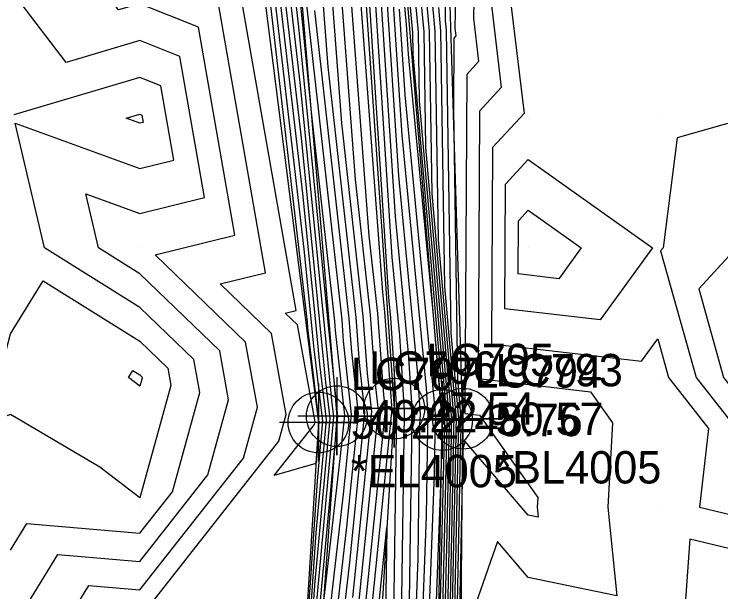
# Model space of a CAD drawing. Extents: x 2188792 to 2191981, y 386090 to 389710.
# Drawn here: x 2190410.4 to 2190465, y 388233.7 to 388278.3 of the extents above; entities that cross this region are included whole.
import ezdxf

# ---------------------------------------------------------------- set-up
doc = ezdxf.new("R2010")
doc.units = 0
for name, color, linetype in [('DTM Contours Major', 7, 'Continuous'), ('DTM Contours Minor', 7, 'Continuous'), ('Exist DTM Breakline', 7, 'Continuous'), ('Exist DTM Breakline Cogo Comment', 7, 'Continuous'), ('Exist DTM Breakline Cogo Elevation', 7, 'Continuous'), ('Exist DTM Breakline Cogo Number', 7, 'Continuous'), ('Exist DTM Breakline Cogo Point CELL', 7, 'Continuous'), ('Exist DTM Breakline Underwater', 7, 'Continuous'), ('Exist DTM Breakline Underwater Cogo Elevation', 7, 'Continuous'), ('Exist DTM Breakline Underwater Cogo Number', 7, 'Continuous'), ('Exist DTM Breakline Underwater Cogo Point CELL', 7, 'Continuous'), ('Exist DTM Drainline', 7, 'Continuous'), ('Exist DTM Drainline Cogo Elevation', 7, 'Continuous'), ('Exist DTM Drainline Cogo Number', 7, 'Continuous'), ('Exist DTM Drainline Cogo Point CELL', 7, 'Continuous'), ('Exist DTM QL2 LIDAR Elevation Point', 7, 'Continuous')]:
    doc.layers.add(name, color=color, linetype=linetype)

msp = doc.modelspace()

# ---------------------------------------------------------------- linework, layer by layer
at = {"layer": 'DTM Contours Major'}
for points in [[(2190420.147, 388231.644), (2190430.886, 388245.304), (2190431.46, 388247.377), (2190430.325, 388253.61), (2190426.35, 388257.447), (2190429.855, 388258.304), (2190426.141, 388279.526), (2190422.148, 388281.117), (2190424.616, 388287.27), (2190423.87, 388291.221), (2190424.706, 388296.038), (2190424.773, 388300.49), (2190422.747, 388315.305), (2190420.147, 388314.964), (2190413.521, 388320.23), (2190412.827, 388327.55), (2190411.817, 388330.231)], [(2190446.125, 388330.231), (2190448.873, 388321.508), (2190448.593, 388320.303), (2190448.733, 388319.503), (2190446.318, 388311.642), (2190446.306, 388305.036), (2190448.05, 388295.035), (2190447.653, 388288.069), (2190448.799, 388281.231), (2190448.765, 388279.485), (2190449.822, 388270.599), (2190447.399, 388267.961), (2190447.321, 388252.834), (2190458.895, 388251.48), (2190460.151, 388253.213), (2190460.988, 388250.223), (2190464.081, 388246.294), (2190463.379, 388240.222), (2190470.152, 388238.603)], [(2190436.84, 388230.507), (2190438.588, 388247.667), (2190438.363, 388249.716), (2190437.966, 388255.065), (2190436.803, 388265.499), (2190435.339, 388284.911), (2190434.953, 388289.211), (2190434.813, 388292.171), (2190433.098, 388311.216), (2190432.667, 388322.106), (2190433.212, 388323.053), (2190434.774, 388323.286), (2190434.371, 388321.72), (2190434.828, 388321.4), (2190435, 388319.519), (2190437.029, 388298.995), (2190437.915, 388289.215), (2190438.352, 388284.789), (2190438.594, 388282.172), (2190439.874, 388262.651), (2190440.885, 388252.11), (2190441.182, 388247.496), (2190441.161, 388246.992), (2190440.96, 388232.977)], [(2190430.005, 388284.285), (2190432.824, 388260.132), (2190433.387, 388254.488), (2190433.571, 388252.652), (2190434.262, 388246.86), (2190433.833, 388242.257), (2190432.102, 388216.811)], [(2190442.96, 388216.295), (2190443.613, 388242.508), (2190443.676, 388245.62), (2190443.705, 388246.803), (2190443.708, 388246.959), (2190441.262, 388275.164), (2190441.235, 388276.856), (2190440.599, 388283.706)], [(2190432.299, 388281.578), (2190433.385, 388270.694), (2190435.182, 388254.568), (2190435.235, 388253.851), (2190435.953, 388247.318), (2190435.633, 388244.176), (2190434.319, 388232.723)], [(2190444.232, 388229.052), (2190444.571, 388245.773), (2190444.582, 388246.21), (2190444.598, 388247.013), (2190443.71, 388257.252), (2190443.402, 388276.984), (2190443.235, 388278.784)], [(2190419.271, 388250.223), (2190419.608, 388250.763), (2190420.147, 388250.426), (2190420.304, 388250.275), (2190420.321, 388250.18), (2190420.147, 388249.552), (2190419.271, 388250.223)]]:
    msp.add_lwpolyline(points, dxfattribs=at)
at = {"layer": 'DTM Contours Minor'}
for points in [[(2190442.599, 388330.231), (2190443.725, 388326.655), (2190442.318, 388320.596), (2190443.023, 388316.574), (2190441.998, 388313.236), (2190441.993, 388310.43), (2190445.694, 388289.209), (2190445.524, 388286.228), (2190446.014, 388283.303), (2190445.912, 388277.959), (2190446.311, 388274.597), (2190445.395, 388273.599), (2190445.26, 388247.45), (2190446.395, 388247.317), (2190450.883, 388240.956), (2190450.842, 388240.222), (2190450.923, 388239.45), (2190450.15, 388239.61), (2190445.277, 388245.299), (2190445.085, 388244.756), (2190444.604, 388220.978)], [(2190444.362, 388330.231), (2190446.299, 388324.081), (2190445.455, 388320.449), (2190445.878, 388318.038), (2190444.158, 388312.439), (2190444.149, 388307.733), (2190446.872, 388292.122), (2190446.588, 388287.148), (2190447.407, 388282.267), (2190447.339, 388278.722), (2190448.067, 388272.598), (2190446.397, 388270.78), (2190446.291, 388250.142), (2190454.963, 388249.127), (2190456.656, 388246.728), (2190456.288, 388240.222), (2190457.004, 388233.369), (2190450.15, 388234.791), (2190447.779, 388237.559), (2190444.956, 388229.547)], [(2190413.779, 388230.221), (2190416.199, 388234.169), (2190420.147, 388233.834), (2190428.144, 388244.007), (2190429.232, 388247.937), (2190428.321, 388252.943), (2190421.326, 388259.697), (2190427.494, 388261.204), (2190424.683, 388277.264), (2190420.147, 388279.07), (2190418.505, 388278.584), (2190417.252, 388280.226), (2190413.04, 388287.334), (2190420.147, 388283.033), (2190422.428, 388288.718), (2190422.047, 388290.734), (2190423.206, 388297.416), (2190423.299, 388303.592), (2190421.919, 388313.688), (2190420.147, 388313.456), (2190411.623, 388320.23), (2190410.73, 388329.647)], [(2190441.152, 388329.228), (2190439.181, 388320.742), (2190440.169, 388315.109), (2190439.838, 388314.032), (2190439.836, 388313.127), (2190444.516, 388286.296), (2190444.459, 388285.308), (2190444.622, 388284.339), (2190444.485, 388277.195), (2190444.556, 388276.595), (2190444.392, 388276.417), (2190444.364, 388270.924), (2190444.689, 388250.088), (2190444.954, 388247.035), (2190444.932, 388245.973), (2190444.929, 388245.834), (2190444.48, 388223.669)], [(2190437.082, 388227.773), (2190439.115, 388247.737), (2190438.988, 388248.889), (2190438.523, 388255.164), (2190437.856, 388261.153), (2190436.054, 388285.032), (2190435.58, 388290.322), (2190435.495, 388292.118), (2190433.36, 388315.836), (2190433.115, 388322.018), (2190433.424, 388322.556), (2190434.311, 388322.688), (2190434.082, 388321.799), (2190434.342, 388321.617), (2190434.439, 388320.549), (2190436.84, 388296.261), (2190437.378, 388290.324), (2190437.907, 388284.957), (2190438.056, 388283.348), (2190439.618, 388259.519), (2190440.198, 388253.468), (2190440.574, 388247.64), (2190440.562, 388247.357), (2190440.309, 388229.708)], [(2190437.323, 388225.039), (2190439.642, 388247.806), (2190439.614, 388248.062), (2190439.08, 388255.264), (2190438.908, 388256.808), (2190436.77, 388285.154), (2190436.207, 388291.432), (2190436.177, 388292.066), (2190433.621, 388320.456), (2190433.563, 388321.93), (2190433.637, 388322.058), (2190433.848, 388322.089), (2190433.793, 388321.877), (2190433.855, 388321.834), (2190433.879, 388321.58), (2190436.651, 388293.527), (2190436.841, 388291.433), (2190437.463, 388285.126), (2190437.518, 388284.524), (2190439.362, 388256.386), (2190439.512, 388254.826), (2190439.965, 388247.785), (2190439.963, 388247.722), (2190439.658, 388226.439)], [(2190434.23, 388217.442), (2190436.357, 388235.974), (2190437.534, 388247.527), (2190437.112, 388251.37), (2190436.853, 388254.866), (2190434.699, 388274.189), (2190433.908, 388284.668)], [(2190436.599, 388233.24), (2190438.061, 388247.597), (2190437.737, 388250.543), (2190437.41, 388254.966), (2190435.751, 388269.844), (2190434.624, 388284.79)], [(2190444.356, 388226.361), (2190444.75, 388245.804), (2190444.757, 388246.091), (2190444.776, 388247.024), (2190444.199, 388253.67), (2190443.835, 388277.01), (2190443.762, 388277.8), (2190443.673, 388284.789)], [(2190429.612, 388284.267), (2190432.93, 388255.843), (2190433.065, 388254.488), (2190433.109, 388254.047), (2190433.978, 388246.763), (2190433.933, 388246.286), (2190433.751, 388243.6), (2190430.525, 388242.654), (2190433.628, 388246.602), (2190433.688, 388246.816), (2190432.33, 388254.277), (2190431.375, 388255.198), (2190432.217, 388255.404), (2190427.599, 388281.789)], [(2190430.399, 388284.302), (2190432.719, 388264.421), (2190433.71, 388254.489), (2190434.033, 388251.257), (2190434.546, 388246.958), (2190433.732, 388238.228), (2190432.281, 388216.893)], [(2190430.792, 388284.32), (2190432.614, 388268.71), (2190434.033, 388254.49), (2190434.495, 388249.862), (2190434.829, 388247.056), (2190433.632, 388234.199), (2190432.46, 388216.975)], [(2190431.186, 388284.337), (2190432.509, 388273), (2190434.356, 388254.49), (2190434.957, 388248.466), (2190435.113, 388247.154), (2190433.531, 388230.169)], [(2190431.579, 388284.355), (2190432.404, 388277.289), (2190434.678, 388254.491), (2190435.15, 388249.762), (2190435.426, 388247.248), (2190435.392, 388246.91), (2190435.251, 388245.678), (2190433.431, 388226.14)], [(2190442.416, 388215.835), (2190443.407, 388241.912), (2190443.489, 388245.199), (2190443.497, 388245.589), (2190443.529, 388246.922), (2190443.53, 388246.948), (2190442.83, 388255.021), (2190440.896, 388275.181), (2190440.747, 388277.468), (2190440.13, 388284.115)], [(2190432.594, 388282.88), (2190435.739, 388254.667), (2190435.861, 388253.024), (2190436.48, 388247.388), (2190435.875, 388241.442), (2190433.387, 388219.768)], [(2190443.134, 388215.617), (2190443.737, 388239.817), (2190443.855, 388245.65), (2190443.88, 388246.685), (2190443.886, 388246.97), (2190441.751, 388271.581), (2190441.669, 388276.881), (2190441.126, 388282.722)], [(2190443.326, 388215.645), (2190443.861, 388237.125), (2190444.034, 388245.681), (2190444.056, 388246.566), (2190444.064, 388246.981), (2190442.241, 388267.999), (2190442.102, 388276.907), (2190441.653, 388281.737)], [(2190439.132, 388280.996), (2190440.129, 388265.784), (2190441.571, 388250.752), (2190441.79, 388247.351), (2190441.76, 388246.627), (2190441.611, 388236.246), (2190440.862, 388216.549)], [(2190443.517, 388215.673), (2190443.984, 388234.434), (2190444.213, 388245.712), (2190444.231, 388246.447), (2190444.242, 388246.992), (2190442.731, 388264.417), (2190442.535, 388276.933), (2190442.18, 388280.753)], [(2190410.147, 388230.593), (2190413.806, 388236.563), (2190420.147, 388236.025), (2190425.402, 388242.709), (2190427.004, 388248.498), (2190426.317, 388252.276), (2190420.147, 388258.232), (2190416.956, 388260.224), (2190415.973, 388264.399), (2190420.147, 388262.886), (2190425.132, 388264.103), (2190423.225, 388275.001), (2190420.147, 388276.227), (2190414.464, 388274.543), (2190410.147, 388280.203)], [(2190439.67, 388279.82), (2190440.385, 388268.916), (2190442.257, 388249.395), (2190442.398, 388247.206), (2190442.359, 388246.262), (2190442.262, 388239.515), (2190441.38, 388216.311)], [(2190444.108, 388231.743), (2190444.392, 388245.742), (2190444.406, 388246.329), (2190444.42, 388247.003), (2190443.22, 388260.835), (2190442.969, 388276.958), (2190442.708, 388279.769)], [(2190433.646, 388278.535), (2190436.296, 388254.767), (2190436.486, 388252.197), (2190437.007, 388247.457), (2190436.116, 388238.708), (2190433.667, 388217.375)], [(2190441.898, 388216.073), (2190442.913, 388242.784), (2190442.958, 388245.897), (2190443.006, 388247.062), (2190442.944, 388248.037), (2190440.641, 388272.048), (2190440.209, 388278.644)], [(2190474.755, 388260.224), (2190477.319, 388267.391), (2190471.859, 388270.225), (2190470.152, 388275.051), (2190467.856, 388272.522), (2190467.005, 388270.225), (2190461.657, 388268.72), (2190460.575, 388260.224), (2190460.372, 388260.003), (2190463.111, 388250.223), (2190470.152, 388241.275), (2190478.982, 388241.393), (2190477.016, 388250.223), (2190475.431, 388254.945), (2190474.755, 388260.224)], [(2190420.147, 388255.63), (2190412.786, 388260.224), (2190410.52, 388269.852), (2190420.147, 388266.363), (2190422.771, 388267.003), (2190421.767, 388272.739), (2190420.147, 388273.384), (2190410.423, 388270.502)], [(2190419.083, 388270.225), (2190420.147, 388270.541), (2190420.309, 388270.476), (2190420.41, 388269.903), (2190420.147, 388269.839), (2190419.083, 388270.225)], [(2190448.401, 388265.143), (2190450.15, 388267.047), (2190459.739, 388260.224), (2190455.709, 388254.666), (2190448.352, 388255.526), (2190448.401, 388265.143)], [(2190472.04, 388260.224), (2190473.092, 388263.164), (2190470.152, 388264.69), (2190466.667, 388263.709), (2190466.224, 388260.224), (2190463.32, 388257.056), (2190465.233, 388250.223), (2190470.152, 388243.972), (2190476.321, 388244.055), (2190474.947, 388250.223), (2190472.318, 388258.059), (2190472.04, 388260.224)], [(2190449.404, 388262.324), (2190450.15, 388263.137), (2190454.244, 388260.224), (2190452.524, 388257.851), (2190449.383, 388258.219), (2190449.404, 388262.324)], [(2190420.147, 388240.941), (2190417.066, 388243.304), (2190410.147, 388247.376), (2190405.573, 388245.65), (2190409.366, 388250.223), (2190409.46, 388250.91), (2190410.147, 388253.605), (2190412.687, 388257.684), (2190420.147, 388253.028), (2190422.308, 388250.942), (2190422.549, 388249.619), (2190420.147, 388240.941)], [(2190410.147, 388236.891), (2190411.413, 388238.956), (2190420.147, 388238.215), (2190422.66, 388241.412), (2190424.777, 388249.059), (2190424.312, 388251.609), (2190420.147, 388255.63)], [(2190436.509, 388195.921), (2190436.788, 388215.379), (2190436.848, 388215.896), (2190437.045, 388217.778), (2190437.564, 388222.305), (2190439.228, 388238.643), (2190439.007, 388223.17), (2190438.791, 388217.501), (2190438.75, 388215.532), (2190438.633, 388211.442), (2190436.509, 388195.921)], [(2190470.152, 388235.945), (2190462.629, 388237.744), (2190462.089, 388230.221), (2190470.152, 388220.299)]]:
    msp.add_lwpolyline(points, dxfattribs=at)
at = {"layer": 'Exist DTM Breakline'}
for points in [[(2190426.377, 388322.394), (2190429.184, 388284.248), (2190433.945, 388246.752), (2190431.969, 388214.714), (2190425.558, 388171.598)], [(2190445.545, 388162.065), (2190444.839, 388215.866), (2190445.105, 388247.045), (2190443.932, 388284.852), (2190437.7, 388320.812)]]:
    msp.add_lwpolyline(points, dxfattribs=at)
at = {"layer": 'Exist DTM Breakline Cogo Point CELL'}
for points in [[(2190433.945, 388249.752), (2190433.945, 388243.752), (2190433.945, 388246.752), (2190436.945, 388246.752), (2190430.945, 388246.752)], [(2190445.105, 388250.045), (2190445.105, 388244.045), (2190445.105, 388247.045), (2190448.105, 388247.045), (2190442.105, 388247.045)]]:
    msp.add_lwpolyline(points, dxfattribs=at)
for centre in [(2190433.945, 388246.752), (2190445.105, 388247.045)]:
    msp.add_circle(centre, 2.344, dxfattribs=at)
at = {"layer": 'Exist DTM Breakline Underwater'}
for points in [[(2190431.294, 388322.375), (2190432.23, 388284.384), (2190435.363, 388247.24), (2190433.034, 388214.865), (2190429.895, 388170.444)], [(2190440.871, 388164.389), (2190442.948, 388215.59), (2190443.495, 388246.945), (2190440.443, 388283.996), (2190437.557, 388320.183)]]:
    msp.add_lwpolyline(points, dxfattribs=at)
at = {"layer": 'Exist DTM Breakline Underwater Cogo Point CELL'}
for points in [[(2190435.363, 388250.24), (2190435.363, 388244.24), (2190435.363, 388247.24), (2190438.363, 388247.24), (2190432.363, 388247.24)], [(2190443.495, 388249.945), (2190443.495, 388243.945), (2190443.495, 388246.945), (2190446.495, 388246.945), (2190440.495, 388246.945)]]:
    msp.add_lwpolyline(points, dxfattribs=at)
for centre in [(2190435.363, 388247.24), (2190443.495, 388246.945)]:
    msp.add_circle(centre, 2.344, dxfattribs=at)
at = {"layer": 'Exist DTM Drainline'}
msp.add_lwpolyline([(2190433.703, 388321.902), (2190437.197, 388285.226), (2190439.792, 388247.826), (2190437.809, 388215.519), (2190434.509, 388165.782)], dxfattribs=at)
at = {"layer": 'Exist DTM Drainline Cogo Point CELL'}
msp.add_lwpolyline([(2190439.792, 388250.826), (2190439.792, 388244.826), (2190439.792, 388247.826), (2190442.792, 388247.826), (2190436.792, 388247.826)], dxfattribs=at)
msp.add_circle((2190439.792, 388247.826), 2.344, dxfattribs=at)
at = {"layer": 'Exist DTM QL2 LIDAR Elevation Point'}
for p, q in [((2190420.147, 388270.225), (2190420.147, 388270.225)), ((2190450.15, 388270.225), (2190450.15, 388270.225)), ((2190460.151, 388270.225), (2190460.151, 388270.225)), ((2190420.147, 388260.224), (2190420.147, 388260.224)), ((2190450.15, 388260.224), (2190450.15, 388260.224)), ((2190460.151, 388260.224), (2190460.151, 388260.224)), ((2190420.147, 388250.223), (2190420.147, 388250.223)), ((2190460.151, 388250.223), (2190460.151, 388250.223)), ((2190420.147, 388240.222), (2190420.147, 388240.222)), ((2190450.15, 388240.222), (2190450.15, 388240.222)), ((2190460.151, 388240.222), (2190460.151, 388240.222))]:
    msp.add_line(p, q, dxfattribs=at)

# ---------------------------------------------------------------- texts
at = {"layer": 'Exist DTM Breakline Cogo Comment'}
for s, p in [('*EL4005', (2190436.445, 388241.752)), ('*BL4005', (2190447.605, 388242.045))]:
    msp.add_text(s, height=2.5, dxfattribs=at).set_placement(p)
at = {"layer": 'Exist DTM Breakline Cogo Elevation'}
for s, p in [('50.22', (2190436.445, 388245.502)), ('50.57', (2190447.605, 388245.795))]:
    msp.add_text(s, height=2.5, dxfattribs=at).set_placement(p)
at = {"layer": 'Exist DTM Breakline Cogo Number'}
for s, p in [('LC797', (2190436.445, 388249.252)), ('LC793', (2190447.605, 388249.545))]:
    msp.add_text(s, height=2.5, dxfattribs=at).set_placement(p)
at = {"layer": 'Exist DTM Breakline Underwater Cogo Elevation'}
for s, p in [('49.22', (2190437.863, 388245.99)), ('48.76', (2190445.995, 388245.695))]:
    msp.add_text(s, height=2.5, dxfattribs=at).set_placement(p)
at = {"layer": 'Exist DTM Breakline Underwater Cogo Number'}
for s, p in [('LC796', (2190437.863, 388249.74)), ('LC794', (2190445.995, 388249.445))]:
    msp.add_text(s, height=2.5, dxfattribs=at).set_placement(p)
at = {"layer": 'Exist DTM Drainline Cogo Elevation'}
msp.add_text('47.54', height=2.5, dxfattribs=at).set_placement((2190442.292, 388246.576))
at = {"layer": 'Exist DTM Drainline Cogo Number'}
msp.add_text('LC795', height=2.5, dxfattribs=at).set_placement((2190442.292, 388250.326))

doc.saveas('drawing.dxf')
